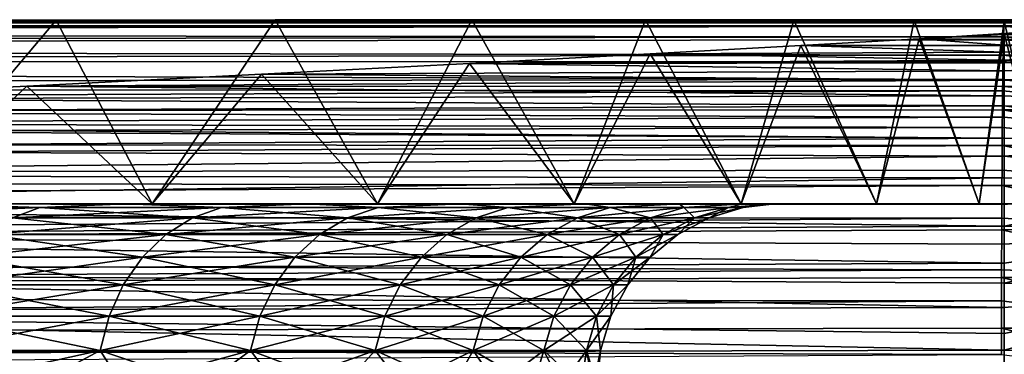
# Model space of a CAD drawing. Header units: metres. Extents: x -105 to 105, y -68 to 103.
# Tile 369 of 416: x 82.608 to 85.322, y 67.172 to 68.093. Entities that reach past the tile are written whole.
import ezdxf

# ---------------------------------------------------------------- set-up
doc = ezdxf.new("R2010")
doc.units = ezdxf.units.M
doc.layers.add('solid_FIT-BATH-150_SW0001_01', color=7, linetype='CONTINUOUS')

msp = doc.modelspace()

# ---------------------------------------------------------------- linework, layer by layer
at = {"layer": 'solid_FIT-BATH-150_SW0001_01'}
for points in [[(70.675117, 68.079781, 15.406105), (85.321663, 68.087395, 15.357442), (80.211182, 68.087791, 15.315731)], [(70.675117, 68.079781, 15.406105), (85.321175, 68.084572, 15.428606), (85.321663, 68.087395, 15.357442)], [(70.675117, 68.079781, 15.406105), (85.320686, 68.07682, 15.498596), (85.321175, 68.084572, 15.428606)], [(80.064636, 68.090332, 9.822761), (85.321815, 68.090538, 9.636642), (80.071358, 68.090897, 8.547654)], [(80.064636, 68.090332, 9.822761), (85.321815, 68.089668, 10.782561), (85.321815, 68.090538, 9.636642)], [(80.064636, 68.089691, 11.141002), (85.321815, 68.089668, 10.782561), (80.064636, 68.090332, 9.822761)], [(80.064636, 68.089691, 11.141002), (85.321815, 68.08886, 11.970907), (85.321815, 68.089668, 10.782561)], [(80.064636, 68.08902, 12.492951), (85.321815, 68.08886, 11.970907), (80.064636, 68.089691, 11.141002)], [(80.064636, 68.08902, 12.492951), (85.321808, 68.088188, 13.199864), (85.321815, 68.08886, 11.970907)], [(80.064636, 68.088371, 13.878633), (85.321808, 68.088188, 13.199864), (80.064636, 68.08902, 12.492951)], [(80.064636, 68.088371, 13.878633), (85.321808, 68.087769, 14.264396), (85.321808, 68.088188, 13.199864)], [(80.211182, 68.087791, 15.315731), (85.321808, 68.087769, 14.264396), (80.064636, 68.088371, 13.878633)], [(80.071358, 68.090897, 8.547654), (85.321815, 68.090538, 9.636642), (85.321815, 68.091415, 8.522099)], [(80.546883, 68.091095, 8.270608), (80.071358, 68.090897, 8.547654), (85.321815, 68.091415, 8.522099)], [(80.211182, 68.087791, 15.315731), (85.321663, 68.087395, 15.357442), (85.321808, 68.087769, 14.264396)], [(80.546883, 68.091095, 8.270608), (85.321815, 68.091415, 8.522099), (85.321815, 68.091888, 7.911182)], [(81.324852, 68.091454, 7.740359), (80.546883, 68.091095, 8.270608), (85.321815, 68.091888, 7.911182)], [(82.045364, 68.091835, 7.149233), (81.324852, 68.091454, 7.740359), (85.321815, 68.091888, 7.911182)], [(82.045364, 68.091835, 7.149233), (85.321815, 68.091888, 7.911182), (85.321815, 68.092453, 7.133713)], [(82.708336, 68.092224, 6.499559), (82.045364, 68.091835, 7.149233), (85.321815, 68.092453, 7.133713)], [(82.280495, 67.585892, 6.931628), (82.045364, 68.091835, 7.149233), (82.708336, 68.092224, 6.499559)], [(82.972939, 67.585892, 6.205457), (82.280495, 67.585892, 6.931628), (82.708336, 68.092224, 6.499559)], [(82.708336, 68.092224, 6.499559), (85.321815, 68.092453, 7.133713), (85.321815, 68.092918, 6.371468)], [(83.312126, 68.09259, 5.793504), (82.708336, 68.092224, 6.499559), (85.321815, 68.092918, 6.371468)], [(82.972939, 67.585892, 6.205457), (82.708336, 68.092224, 6.499559), (83.312126, 68.09259, 5.793504)], [(83.59391, 67.585892, 5.415907), (82.972939, 67.585892, 6.205457), (83.312126, 68.09259, 5.793504)], [(83.312126, 68.09259, 5.793504), (85.321815, 68.092918, 6.371468), (85.321815, 68.093292, 5.331972)], [(83.854439, 68.092857, 5.032478), (83.312126, 68.09259, 5.793504), (85.321815, 68.093292, 5.331972)], [(83.59391, 67.585892, 5.415907), (83.312126, 68.09259, 5.793504), (83.854439, 68.092857, 5.032478)], [(84.136726, 67.585892, 4.571093), (83.59391, 67.585892, 5.415907), (83.854439, 68.092857, 5.032478)], [(83.854439, 68.092857, 5.032478), (85.321815, 68.093292, 5.331972), (85.321815, 68.093208, 4.302324)], [(84.33268, 68.092911, 4.216216), (83.854439, 68.092857, 5.032478), (85.321815, 68.093208, 4.302324)], [(84.136726, 67.585892, 4.571093), (83.854439, 68.092857, 5.032478), (84.33268, 68.092911, 4.216216)], [(84.596466, 67.585892, 3.67928), (84.136726, 67.585892, 4.571093), (84.33268, 68.092911, 4.216216)], [(84.742241, 68.092506, 3.345119), (84.33268, 68.092911, 4.216216), (85.321815, 68.093208, 4.302324)], [(84.596466, 67.585892, 3.67928), (84.33268, 68.092911, 4.216216), (84.742241, 68.092506, 3.345119)], [(84.969704, 67.585892, 2.747215), (84.596466, 67.585892, 3.67928), (84.742241, 68.092506, 3.345119)], [(84.742241, 68.092506, 3.345119), (85.321815, 68.093208, 4.302324), (85.321815, 68.092476, 3.284935)], [(85.074226, 68.091286, 2.42899), (84.742241, 68.092506, 3.345119), (85.321815, 68.092476, 3.284935)], [(84.969704, 67.585892, 2.747215), (84.742241, 68.092506, 3.345119), (85.074226, 68.091286, 2.42899)], [(85.252678, 67.585892, 1.783286), (84.969704, 67.585892, 2.747215), (85.074226, 68.091286, 2.42899)], [(85.074226, 68.091286, 2.42899), (85.321815, 68.092476, 3.284935), (85.321815, 68.090904, 2.282993)], [(85.074226, 68.091286, 2.42899), (85.321815, 68.090904, 2.282993), (85.321899, 68.088989, 1.478451)], [(85.252678, 67.585892, 1.783286), (85.074226, 68.091286, 2.42899), (85.321899, 68.088989, 1.478451)], [(85.44252, 67.585892, 0.79798), (85.252678, 67.585892, 1.783286), (85.321899, 68.088989, 1.478451)], [(85.321175, 68.084572, 15.428606), (85.320686, 68.07682, 15.498596), (85.902016, 68.076622, 15.502294)], [(85.321175, 68.084572, 15.428606), (85.902016, 68.076622, 15.502294), (85.321663, 68.087395, 15.357442)], [(85.321808, 68.087769, 14.264396), (85.321663, 68.087395, 15.357442), (85.763618, 68.087471, 15.359434)], [(85.902016, 68.076622, 15.502294), (85.763618, 68.087471, 15.359434), (85.321663, 68.087395, 15.357442)], [(85.321815, 68.08886, 11.970907), (85.321808, 68.088188, 13.199864), (86.002594, 68.088089, 13.251403)], [(85.321808, 68.088188, 13.199864), (85.321808, 68.087769, 14.264396), (85.763618, 68.087471, 15.359434)], [(86.002594, 68.088089, 13.251403), (85.321808, 68.088188, 13.199864), (85.763618, 68.087471, 15.359434)], [(85.321815, 68.093292, 5.331972), (85.321815, 68.092918, 6.371468), (85.997948, 68.092979, 6.342038)], [(85.321815, 68.093208, 4.302324), (85.321815, 68.093292, 5.331972), (85.997948, 68.092979, 6.342038)], [(85.996033, 68.093185, 4.250547), (85.321815, 68.093208, 4.302324), (85.997948, 68.092979, 6.342038)], [(85.321815, 68.092476, 3.284935), (85.321815, 68.093208, 4.302324), (85.996033, 68.093185, 4.250547)], [(85.321815, 68.090904, 2.282993), (85.321815, 68.092476, 3.284935), (85.996033, 68.093185, 4.250547)], [(85.993958, 68.090775, 2.264626), (85.321815, 68.090904, 2.282993), (85.996033, 68.093185, 4.250547)], [(85.997948, 68.092979, 6.342038), (85.321815, 68.092918, 6.371468), (85.99971, 68.091438, 8.539405)], [(85.321815, 68.092918, 6.371468), (85.321815, 68.092453, 7.133713), (85.99971, 68.091438, 8.539405)], [(85.321815, 68.092453, 7.133713), (85.321815, 68.091888, 7.911182), (85.99971, 68.091438, 8.539405)], [(85.321815, 68.091888, 7.911182), (85.321815, 68.091415, 8.522099), (85.99971, 68.091438, 8.539405)], [(85.99971, 68.091438, 8.539405), (85.321815, 68.091415, 8.522099), (86.001282, 68.089622, 10.842677)], [(85.321815, 68.091415, 8.522099), (85.321815, 68.090538, 9.636642), (86.001282, 68.089622, 10.842677)], [(85.321899, 68.088989, 1.478451), (85.321815, 68.090904, 2.282993), (85.993958, 68.090775, 2.264626)], [(85.321815, 68.090538, 9.636642), (85.321815, 68.089668, 10.782561), (86.001282, 68.089622, 10.842677)], [(85.321815, 68.089668, 10.782561), (85.321815, 68.08886, 11.970907), (86.002594, 68.088089, 13.251403)], [(86.001282, 68.089622, 10.842677), (85.321815, 68.089668, 10.782561), (86.002594, 68.088089, 13.251403)], [(85.458015, 68.085991, 0.686612), (85.321899, 68.088989, 1.478451), (85.993958, 68.090775, 2.264626)], [(85.44252, 67.585892, 0.79798), (85.321899, 68.088989, 1.478451), (85.458015, 68.085991, 0.686612)], [(70.671501, 68.057892, 15.528041), (70.666397, 68.022217, 15.645208), (85.319717, 68.045807, 15.638653)], [(70.675117, 68.079781, 15.406105), (70.671501, 68.057892, 15.528041), (85.320686, 68.07682, 15.498596)], [(70.671501, 68.057892, 15.528041), (85.320587, 68.074562, 15.51323), (85.320686, 68.07682, 15.498596)], [(70.671501, 68.057892, 15.528041), (85.319717, 68.045807, 15.638653), (85.320587, 68.074562, 15.51323)], [(85.087227, 68.040649, -3.793874), (85.322021, 68.055298, -2.884881), (85.322044, 68.052597, -3.072417)], [(85.252678, 67.585892, -3.190292), (85.322021, 68.055298, -2.884881), (85.087227, 68.040649, -3.793874)], [(85.252678, 67.585892, -3.190292), (85.44252, 67.585892, -2.204985), (85.322021, 68.055298, -2.884881)], [(85.319717, 68.045807, 15.638653), (85.901009, 68.045532, 15.642491), (85.320587, 68.074562, 15.51323)], [(85.901009, 68.045532, 15.642491), (85.320686, 68.07682, 15.498596), (85.320587, 68.074562, 15.51323)], [(85.901009, 68.045532, 15.642491), (85.902016, 68.076622, 15.502294), (85.320686, 68.07682, 15.498596)], [(85.322044, 68.052597, -3.072417), (85.322021, 68.055298, -2.884881), (85.471359, 68.066429, -1.989228)], [(85.44252, 67.585892, -2.204985), (85.471359, 68.066429, -1.989228), (85.322021, 68.055298, -2.884881)], [(85.98687, 68.052078, -3.066962), (85.322044, 68.052597, -3.072417), (85.471359, 68.066429, -1.989228)], [(70.666397, 68.022217, 15.645208), (85.31955, 68.038025, 15.663496), (85.319717, 68.045807, 15.638653)], [(70.666397, 68.022217, 15.645208), (85.318802, 67.995827, 15.770751), (85.31955, 68.038025, 15.663496)], [(84.761497, 68.022011, -4.705461), (85.087227, 68.040649, -3.793874), (85.322227, 68.023277, -4.643164)], [(84.969704, 67.585892, -4.154221), (85.087227, 68.040649, -3.793874), (84.761497, 68.022011, -4.705461)], [(84.969704, 67.585892, -4.154221), (85.252678, 67.585892, -3.190292), (85.087227, 68.040649, -3.793874)], [(85.087227, 68.040649, -3.793874), (85.322044, 68.052597, -3.072417), (85.322144, 68.039238, -3.872176)], [(85.087227, 68.040649, -3.793874), (85.322144, 68.039238, -3.872176), (85.322227, 68.023277, -4.643164)], [(85.318802, 67.995827, 15.770751), (85.90004, 67.99556, 15.774568), (85.31955, 68.038025, 15.663496)], [(85.90004, 67.99556, 15.774568), (85.319717, 68.045807, 15.638653), (85.31955, 68.038025, 15.663496)], [(85.90004, 67.99556, 15.774568), (85.901009, 68.045532, 15.642491), (85.319717, 68.045807, 15.638653)], [(85.322144, 68.039238, -3.872176), (85.322044, 68.052597, -3.072417), (85.98687, 68.052078, -3.066962)], [(85.322227, 68.023277, -4.643164), (85.322144, 68.039238, -3.872176), (85.98687, 68.052078, -3.066962)], [(85.984108, 68.022453, -4.640076), (85.322227, 68.023277, -4.643164), (85.98687, 68.052078, -3.066962)], [(70.666397, 68.022217, 15.645208), (70.659782, 67.973373, 15.756063), (85.318802, 67.995827, 15.770751)], [(84.345833, 67.999413, -5.59818), (84.761497, 68.022011, -4.705461), (85.322281, 68.003754, -5.41308)], [(84.596466, 67.585892, -5.086286), (84.761497, 68.022011, -4.705461), (84.345833, 67.999413, -5.59818)], [(84.345833, 67.999413, -5.59818), (85.322281, 68.003754, -5.41308), (85.322311, 67.982178, -6.116972)], [(84.596466, 67.585892, -5.086286), (84.969704, 67.585892, -4.154221), (84.761497, 68.022011, -4.705461)], [(84.761497, 68.022011, -4.705461), (85.322227, 68.023277, -4.643164), (85.322227, 68.022385, -4.682267)], [(84.761497, 68.022011, -4.705461), (85.322227, 68.022385, -4.682267), (85.322281, 68.003754, -5.41308)], [(85.322227, 68.022385, -4.682267), (85.322227, 68.023277, -4.643164), (85.984108, 68.022453, -4.640076)], [(85.322281, 68.003754, -5.41308), (85.322227, 68.022385, -4.682267), (85.984108, 68.022453, -4.640076)], [(85.322311, 67.982178, -6.116972), (85.322281, 68.003754, -5.41308), (85.984108, 68.022453, -4.640076)], [(85.980865, 67.980881, -6.11503), (85.322311, 67.982178, -6.116972), (85.984108, 68.022453, -4.640076)], [(70.659782, 67.973373, 15.756063), (70.651619, 67.912003, 15.859058), (85.317947, 67.928429, 15.893207)], [(70.659782, 67.973373, 15.756063), (85.318558, 67.978638, 15.806093), (85.318802, 67.995827, 15.770751)], [(70.659782, 67.973373, 15.756063), (85.317947, 67.928429, 15.893207), (85.318558, 67.978638, 15.806093)], [(83.848305, 67.972954, -6.44893), (84.345833, 67.999413, -5.59818), (85.322311, 67.982178, -6.116972)], [(84.136719, 67.585892, -5.978098), (84.345833, 67.999413, -5.59818), (83.848305, 67.972954, -6.44893)], [(83.848305, 67.972954, -6.44893), (85.322311, 67.982178, -6.116972), (85.322311, 67.974747, -6.333141)], [(83.848305, 67.972954, -6.44893), (85.322311, 67.974747, -6.333141), (85.322311, 67.952301, -6.922756)], [(84.136719, 67.585892, -5.978098), (84.596466, 67.585892, -5.086286), (84.345833, 67.999413, -5.59818)], [(85.317947, 67.928429, 15.893207), (85.899132, 67.928207, 15.896995), (85.318558, 67.978638, 15.806093)], [(85.899132, 67.928207, 15.896995), (85.318802, 67.995827, 15.770751), (85.318558, 67.978638, 15.806093)], [(85.899132, 67.928207, 15.896995), (85.90004, 67.99556, 15.774568), (85.318802, 67.995827, 15.770751)], [(85.322296, 67.927223, -7.493546), (85.322311, 67.952301, -6.922756), (85.980865, 67.980881, -6.11503)], [(85.977089, 67.925125, -7.494441), (85.322296, 67.927223, -7.493546), (85.980865, 67.980881, -6.11503)], [(85.322311, 67.974747, -6.333141), (85.322311, 67.982178, -6.116972), (85.980865, 67.980881, -6.11503)], [(85.322311, 67.952301, -6.922756), (85.322311, 67.974747, -6.333141), (85.980865, 67.980881, -6.11503)], [(83.274002, 67.942978, -7.248987), (83.848305, 67.972954, -6.44893), (85.322311, 67.952301, -6.922756)], [(83.59391, 67.585892, -6.822913), (83.848305, 67.972954, -6.44893), (83.274002, 67.942978, -7.248987)], [(83.274002, 67.942978, -7.248987), (85.322311, 67.952301, -6.922756), (85.322296, 67.927223, -7.493546)], [(83.59391, 67.585892, -6.822913), (84.136719, 67.585892, -5.978098), (83.848305, 67.972954, -6.44893)], [(70.651619, 67.912003, 15.859058), (85.317627, 67.897537, 15.938315), (85.317947, 67.928429, 15.893207)], [(82.627541, 67.910187, -7.992058), (83.274002, 67.942978, -7.248987), (85.322296, 67.927223, -7.493546)], [(82.972923, 67.585892, -7.612463), (83.274002, 67.942978, -7.248987), (82.627541, 67.910187, -7.992058)], [(82.627541, 67.910187, -7.992058), (85.322296, 67.927223, -7.493546), (85.322289, 67.909828, -7.847017)], [(82.972923, 67.585892, -7.612463), (83.59391, 67.585892, -6.822913), (83.274002, 67.942978, -7.248987)], [(85.898285, 67.844994, 16.008245), (85.317947, 67.928429, 15.893207), (85.317627, 67.897537, 15.938315)], [(85.898285, 67.844994, 16.008245), (85.899132, 67.928207, 15.896995), (85.317947, 67.928429, 15.893207)], [(85.322289, 67.909828, -7.847017), (85.322296, 67.927223, -7.493546), (85.977089, 67.925125, -7.494441)], [(85.972748, 67.852959, -8.780927), (85.322289, 67.909828, -7.847017), (85.977089, 67.925125, -7.494441)], [(70.651619, 67.912003, 15.859058), (70.641884, 67.83873, 15.952656), (85.317627, 67.897537, 15.938315)], [(70.641884, 67.83873, 15.952656), (85.317169, 67.845161, 16.004456), (85.317627, 67.897537, 15.938315)], [(81.914276, 67.875473, -8.671892), (82.627541, 67.910187, -7.992058), (85.322266, 67.884155, -8.318797)], [(82.280487, 67.585892, -8.338636), (82.627541, 67.910187, -7.992058), (81.914276, 67.875473, -8.671892)], [(82.280487, 67.585892, -8.338636), (82.972923, 67.585892, -7.612463), (82.627541, 67.910187, -7.992058)], [(82.627541, 67.910187, -7.992058), (85.322289, 67.909828, -7.847017), (85.322266, 67.884155, -8.318797)], [(85.317169, 67.845161, 16.004456), (85.898285, 67.844994, 16.008245), (85.317627, 67.897537, 15.938315)], [(85.972748, 67.852959, -8.780927), (85.322266, 67.884155, -8.318797), (85.322289, 67.909828, -7.847017)], [(81.139908, 67.839973, -9.282778), (81.914276, 67.875473, -8.671892), (85.322235, 67.856224, -8.776956)], [(81.914276, 67.875473, -8.671892), (85.322266, 67.884155, -8.318797), (85.322235, 67.856224, -8.776956)], [(85.972748, 67.852959, -8.780927), (85.322235, 67.856224, -8.776956), (85.322266, 67.884155, -8.318797)], [(70.641884, 67.83873, 15.952656), (70.630684, 67.754456, 16.035627), (85.316795, 67.796745, 16.056736)], [(70.641884, 67.83873, 15.952656), (85.316795, 67.796745, 16.056736), (85.317169, 67.845161, 16.004456)], [(80.313736, 67.805748, -9.817593), (81.139908, 67.839973, -9.282778), (85.322212, 67.82502, -9.234776)], [(81.139908, 67.839973, -9.282778), (85.322235, 67.856224, -8.776956), (85.322212, 67.82502, -9.234776)], [(85.897514, 67.747414, 16.106796), (85.317169, 67.845161, 16.004456), (85.316795, 67.796745, 16.056736)], [(85.897514, 67.747414, 16.106796), (85.898285, 67.844994, 16.008245), (85.317169, 67.845161, 16.004456)], [(85.967812, 67.762115, -9.977236), (85.322212, 67.82502, -9.234776), (85.322235, 67.856224, -8.776956)], [(85.967812, 67.762115, -9.977236), (85.322235, 67.856224, -8.776956), (85.972748, 67.852959, -8.780927)], [(80.313736, 67.805748, -9.817593), (85.322212, 67.82502, -9.234776), (85.322166, 67.767067, -9.969207)], [(85.967812, 67.762115, -9.977236), (85.322166, 67.767067, -9.969207), (85.322212, 67.82502, -9.234776)], [(70.630684, 67.754456, 16.035627), (85.316467, 67.747307, 16.10321), (85.316795, 67.796745, 16.056736)], [(80.067276, 67.796303, -9.956887), (85.322166, 67.767067, -9.969207), (80.064636, 67.735489, -10.678687)], [(80.313736, 67.805748, -9.817593), (85.322166, 67.767067, -9.969207), (80.067276, 67.796303, -9.956887)], [(85.316467, 67.747307, 16.10321), (85.897514, 67.747414, 16.106796), (85.316795, 67.796745, 16.056736)], [(80.064636, 67.735489, -10.678687), (85.322166, 67.767067, -9.969207), (85.322144, 67.717567, -10.506098)], [(85.322144, 67.717567, -10.506098), (85.322166, 67.767067, -9.969207), (85.967812, 67.762115, -9.977236)], [(85.962204, 67.650223, -11.086624), (85.322144, 67.717567, -10.506098), (85.967812, 67.762115, -9.977236)], [(70.630684, 67.754456, 16.035627), (70.618355, 67.660538, 16.107283), (85.316467, 67.747307, 16.10321)], [(70.618355, 67.660538, 16.107283), (85.316078, 67.678894, 16.158224), (85.316467, 67.747307, 16.10321)], [(80.064636, 67.735489, -10.678687), (85.322144, 67.717567, -10.506098), (80.064636, 67.665581, -11.374228)], [(85.896835, 67.636993, 16.191116), (85.316467, 67.747307, 16.10321), (85.316078, 67.678894, 16.158224)], [(85.896835, 67.636993, 16.191116), (85.897514, 67.747414, 16.106796), (85.316467, 67.747307, 16.10321)], [(80.064636, 67.665581, -11.374228), (85.322144, 67.717567, -10.506098), (85.322121, 67.657555, -11.073495)], [(85.962204, 67.650223, -11.086624), (85.322121, 67.657555, -11.073495), (85.322144, 67.717567, -10.506098)], [(70.618355, 67.660538, 16.107283), (85.315872, 67.636848, 16.187489), (85.316078, 67.678894, 16.158224)], [(85.315872, 67.636848, 16.187489), (85.896835, 67.636993, 16.191116), (85.316078, 67.678894, 16.158224)], [(70.618355, 67.660538, 16.107283), (70.60527, 67.558357, 16.166985), (85.315872, 67.636848, 16.187489)], [(80.064636, 67.665581, -11.374228), (85.322121, 67.657555, -11.073495), (80.064636, 67.586723, -12.035882)], [(80.064636, 67.586723, -12.035882), (85.322121, 67.657555, -11.073495), (85.322098, 67.584572, -11.669545)], [(85.32209, 67.525291, -12.094662), (85.322098, 67.584572, -11.669545), (85.962204, 67.650223, -11.086624)], [(85.955833, 67.5149, -12.112464), (85.32209, 67.525291, -12.094662), (85.962204, 67.650223, -11.086624)], [(85.322098, 67.584572, -11.669545), (85.322121, 67.657555, -11.073495), (85.962204, 67.650223, -11.086624)], [(70.60527, 67.558357, 16.166985), (85.315498, 67.547104, 16.240128), (85.315872, 67.636848, 16.187489)], [(85.896255, 67.515228, 16.259682), (85.315872, 67.636848, 16.187489), (85.315498, 67.547104, 16.240128)], [(85.896255, 67.515228, 16.259682), (85.896835, 67.636993, 16.191116), (85.315872, 67.636848, 16.187489)], [(80.064636, 67.586723, -12.035882), (85.322098, 67.584572, -11.669545), (85.32209, 67.525291, -12.094662)], [(80.064636, 67.586723, -12.035882), (85.32209, 67.525291, -12.094662), (80.064636, 67.49836, -12.664451)], [(82.026917, 67.547791, 5.702382), (82.096298, 67.576279, 5.765634), (82.662926, 67.576279, 5.083273)], [(82.587997, 67.547791, 5.026694), (82.026917, 67.547791, 5.702382), (82.662926, 67.576279, 5.083273)], [(82.662926, 67.576279, 5.083273), (82.096298, 67.576279, 5.765634), (82.328613, 67.585892, 5.651061)], [(82.096298, 67.576279, -7.17263), (82.662926, 67.576279, -6.49027), (82.328568, 67.585892, -7.058112)], [(82.587997, 67.547791, -6.433691), (82.662926, 67.576279, -6.49027), (82.096298, 67.576279, -7.17263)], [(82.899979, 67.585892, -6.33202), (82.972923, 67.585892, -7.612463), (82.280487, 67.585892, -8.338636)], [(82.328568, 67.585892, -7.058112), (82.899979, 67.585892, -6.33202), (82.280487, 67.585892, -8.338636)], [(82.328613, 67.585892, 5.651061), (82.280495, 67.585892, 6.931628), (82.972939, 67.585892, 6.205457)], [(82.662926, 67.576279, -6.49027), (82.899979, 67.585892, -6.33202), (82.328568, 67.585892, -7.058112)], [(82.900024, 67.585892, 4.924967), (82.328613, 67.585892, 5.651061), (82.972939, 67.585892, 6.205457)], [(82.662926, 67.576279, 5.083273), (82.328613, 67.585892, 5.651061), (82.900024, 67.585892, 4.924967)], [(82.587997, 67.547791, 5.026694), (82.662926, 67.576279, 5.083273), (83.164169, 67.576279, 4.351542)], [(83.084351, 67.547791, 4.302117), (82.587997, 67.547791, 5.026694), (83.164169, 67.576279, 4.351542)], [(82.587997, 67.547791, -6.433691), (83.084351, 67.547791, -5.709114), (82.662926, 67.576279, -6.49027)], [(83.164169, 67.576279, 4.351542), (82.662926, 67.576279, 5.083273), (82.900024, 67.585892, 4.924967)], [(82.662926, 67.576279, -6.49027), (83.164169, 67.576279, -5.758539), (82.899979, 67.585892, -6.33202)], [(83.084351, 67.547791, -5.709114), (83.164169, 67.576279, -5.758539), (82.662926, 67.576279, -6.49027)], [(82.899979, 67.585892, -6.33202), (83.399467, 67.585892, -5.555065), (82.972923, 67.585892, -7.612463)], [(83.164169, 67.576279, -5.758539), (83.399467, 67.585892, -5.555065), (82.899979, 67.585892, -6.33202)], [(83.399506, 67.585892, 4.148009), (82.900024, 67.585892, 4.924967), (82.972939, 67.585892, 6.205457)], [(83.164169, 67.576279, 4.351542), (82.900024, 67.585892, 4.924967), (83.399506, 67.585892, 4.148009)], [(83.399467, 67.585892, -5.555065), (83.59391, 67.585892, -6.822913), (82.972923, 67.585892, -7.612463)], [(83.399506, 67.585892, 4.148009), (82.972939, 67.585892, 6.205457), (83.59391, 67.585892, 5.415907)], [(83.084351, 67.547791, 4.302117), (83.164169, 67.576279, 4.351542), (83.595764, 67.576279, 3.576684)], [(83.511719, 67.547791, 3.534835), (83.084351, 67.547791, 4.302117), (83.595764, 67.576279, 3.576684)], [(83.084351, 67.547791, -5.709114), (83.511719, 67.547791, -4.941832), (83.164169, 67.576279, -5.758539)], [(83.595764, 67.576279, 3.576684), (83.164169, 67.576279, 4.351542), (83.399506, 67.585892, 4.148009)], [(83.164169, 67.576279, -5.758539), (83.595764, 67.576279, -4.983681), (83.399467, 67.585892, -5.555065)], [(83.511719, 67.547791, -4.941832), (83.595764, 67.576279, -4.983681), (83.164169, 67.576279, -5.758539)], [(83.399467, 67.585892, -5.555065), (83.822525, 67.585892, -4.734841), (83.59391, 67.585892, -6.822913)], [(83.595764, 67.576279, -4.983681), (83.822525, 67.585892, -4.734841), (83.399467, 67.585892, -5.555065)], [(83.822556, 67.585892, 3.327782), (83.399506, 67.585892, 4.148009), (83.59391, 67.585892, 5.415907)], [(83.595764, 67.576279, 3.576684), (83.399506, 67.585892, 4.148009), (83.822556, 67.585892, 3.327782)], [(83.511719, 67.547791, 3.534835), (83.595764, 67.576279, 3.576684), (83.954025, 67.576279, 2.765308)], [(83.866478, 67.547791, 2.731392), (83.511719, 67.547791, 3.534835), (83.954025, 67.576279, 2.765308)], [(83.511719, 67.547791, -4.941832), (83.866478, 67.547791, -4.138389), (83.595764, 67.576279, -4.983681)], [(83.822556, 67.585892, 3.327782), (83.59391, 67.585892, 5.415907), (84.136726, 67.585892, 4.571093)], [(83.822525, 67.585892, -4.734841), (84.136719, 67.585892, -5.978098), (83.59391, 67.585892, -6.822913)], [(83.954025, 67.576279, 2.765308), (83.595764, 67.576279, 3.576684), (83.822556, 67.585892, 3.327782)], [(83.595764, 67.576279, -4.983681), (83.954025, 67.576279, -4.172305), (83.822525, 67.585892, -4.734841)], [(83.866478, 67.547791, -4.138389), (83.954025, 67.576279, -4.172305), (83.595764, 67.576279, -4.983681)], [(83.822525, 67.585892, -4.734841), (84.165985, 67.585892, -3.877557), (84.136719, 67.585892, -5.978098)], [(83.954025, 67.576279, -4.172305), (84.165985, 67.585892, -3.877557), (83.822525, 67.585892, -4.734841)], [(84.166008, 67.585892, 2.470495), (83.822556, 67.585892, 3.327782), (84.136726, 67.585892, 4.571093)], [(83.954025, 67.576279, 2.765308), (83.822556, 67.585892, 3.327782), (84.166008, 67.585892, 2.470495)], [(83.866478, 67.547791, 2.731392), (83.954025, 67.576279, 2.765308), (84.235886, 67.576279, 1.924338)], [(84.145584, 67.547791, 1.898645), (83.866478, 67.547791, 2.731392), (84.235886, 67.576279, 1.924338)], [(83.866478, 67.547791, -4.138389), (84.145584, 67.547791, -3.305641), (83.954025, 67.576279, -4.172305)], [(84.235886, 67.576279, 1.924338), (83.954025, 67.576279, 2.765308), (84.166008, 67.585892, 2.470495)], [(83.954025, 67.576279, -4.172305), (84.235886, 67.576279, -3.331335), (84.165985, 67.585892, -3.877557)], [(84.145584, 67.547791, -3.305641), (84.235886, 67.576279, -3.331335), (83.954025, 67.576279, -4.172305)], [(84.426392, 67.585892, -2.990939), (84.596466, 67.585892, -5.086286), (84.136719, 67.585892, -5.978098)], [(84.165985, 67.585892, -3.877557), (84.426392, 67.585892, -2.990939), (84.136719, 67.585892, -5.978098)], [(84.166008, 67.585892, 2.470495), (84.136726, 67.585892, 4.571093), (84.596466, 67.585892, 3.67928)], [(84.145584, 67.547791, 1.898645), (84.235886, 67.576279, 1.924338), (84.438957, 67.576279, 1.060948)], [(84.346664, 67.547791, 1.043696), (84.145584, 67.547791, 1.898645), (84.438957, 67.576279, 1.060948)], [(84.145584, 67.547791, -3.305641), (84.346664, 67.547791, -2.450693), (84.235886, 67.576279, -3.331335)], [(84.235886, 67.576279, -3.331335), (84.426392, 67.585892, -2.990939), (84.165985, 67.585892, -3.877557)], [(84.426407, 67.585892, 1.583874), (84.166008, 67.585892, 2.470495), (84.596466, 67.585892, 3.67928)], [(84.235886, 67.576279, 1.924338), (84.166008, 67.585892, 2.470495), (84.426407, 67.585892, 1.583874)], [(84.438957, 67.576279, 1.060948), (84.235886, 67.576279, 1.924338), (84.426407, 67.585892, 1.583874)], [(84.235886, 67.576279, -3.331335), (84.438957, 67.576279, -2.467945), (84.426392, 67.585892, -2.990939)], [(84.346664, 67.547791, -2.450693), (84.438957, 67.576279, -2.467945), (84.235886, 67.576279, -3.331335)], [(84.346664, 67.547791, 1.043696), (84.438957, 67.576279, 1.060948), (84.561493, 67.576279, 0.182504)], [(84.468002, 67.547791, 0.173842), (84.346664, 67.547791, 1.043696), (84.561493, 67.576279, 0.182504)], [(84.346664, 67.547791, -2.450693), (84.468002, 67.547791, -1.580838), (84.438957, 67.576279, -2.467945)], [(84.426392, 67.585892, -2.990939), (84.601089, 67.585892, -2.084639), (84.596466, 67.585892, -5.086286)], [(84.438957, 67.576279, -2.467945), (84.601089, 67.585892, -2.084639), (84.426392, 67.585892, -2.990939)], [(84.601097, 67.585892, 0.677573), (84.426407, 67.585892, 1.583874), (84.596466, 67.585892, 3.67928)], [(84.438957, 67.576279, 1.060948), (84.426407, 67.585892, 1.583874), (84.601097, 67.585892, 0.677573)], [(84.561493, 67.576279, 0.182504), (84.438957, 67.576279, 1.060948), (84.601097, 67.585892, 0.677573)], [(84.438957, 67.576279, -2.467945), (84.561493, 67.576279, -1.589501), (84.601089, 67.585892, -2.084639)], [(84.468002, 67.547791, -1.580838), (84.561493, 67.576279, -1.589501), (84.438957, 67.576279, -2.467945)], [(84.468002, 67.547791, 0.173842), (84.561493, 67.576279, 0.182504), (84.602455, 67.576279, -0.703498)], [(84.508568, 67.547791, -0.703498), (84.468002, 67.547791, 0.173842), (84.602455, 67.576279, -0.703498)], [(84.468002, 67.547791, -1.580838), (84.508568, 67.547791, -0.703498), (84.561493, 67.576279, -1.589501)], [(84.508568, 67.547791, -0.703498), (84.602455, 67.576279, -0.703498), (84.561493, 67.576279, -1.589501)], [(84.561493, 67.576279, 0.182504), (84.601097, 67.585892, 0.677573), (84.688965, 67.585892, -0.241428)], [(84.602455, 67.576279, -0.703498), (84.561493, 67.576279, 0.182504), (84.688965, 67.585892, -0.241428)], [(84.561493, 67.576279, -1.589501), (84.688965, 67.585892, -1.165638), (84.601089, 67.585892, -2.084639)], [(84.561493, 67.576279, -1.589501), (84.602455, 67.576279, -0.703498), (84.688965, 67.585892, -1.165638)], [(84.601097, 67.585892, 0.677573), (84.596466, 67.585892, 3.67928), (84.969704, 67.585892, 2.747215)], [(84.596466, 67.585892, -5.086286), (84.969704, 67.585892, 2.747215), (84.969704, 67.585892, -4.154221)], [(84.688965, 67.585892, -1.165638), (84.969704, 67.585892, 2.747215), (84.596466, 67.585892, -5.086286)], [(84.601089, 67.585892, -2.084639), (84.688965, 67.585892, -1.165638), (84.596466, 67.585892, -5.086286)], [(84.688965, 67.585892, -0.241428), (84.601097, 67.585892, 0.677573), (84.969704, 67.585892, 2.747215)], [(84.602455, 67.576279, -0.703498), (84.688965, 67.585892, -0.241428), (84.688965, 67.585892, -1.165638)], [(84.688965, 67.585892, -1.165638), (84.688965, 67.585892, -0.241428), (84.969704, 67.585892, 2.747215)], [(84.969704, 67.585892, -4.154221), (84.969704, 67.585892, 2.747215), (85.252678, 67.585892, 1.783286)], [(84.969704, 67.585892, -4.154221), (85.252678, 67.585892, 1.783286), (85.252678, 67.585892, -3.190292)], [(85.252678, 67.585892, -3.190292), (85.252678, 67.585892, 1.783286), (85.44252, 67.585892, 0.79798)], [(85.252678, 67.585892, -3.190292), (85.44252, 67.585892, 0.79798), (85.44252, 67.585892, -2.204985)], [(70.60527, 67.558357, 16.166985), (70.591782, 67.44931, 16.214102), (85.315498, 67.547104, 16.240128)], [(70.591782, 67.44931, 16.214102), (85.315384, 67.515045, 16.256031), (85.315498, 67.547104, 16.240128)], [(82.518959, 67.501511, 4.974556), (82.587997, 67.547791, 5.026694), (83.084351, 67.547791, 4.302117)], [(83.010788, 67.501511, 4.256573), (82.518959, 67.501511, 4.974556), (83.084351, 67.547791, 4.302117)], [(82.518959, 67.501511, -6.381553), (83.010788, 67.501511, -5.663569), (82.587997, 67.547791, -6.433691)], [(83.010788, 67.501511, -5.663569), (83.084351, 67.547791, -5.709114), (82.587997, 67.547791, -6.433691)], [(83.010788, 67.501511, 4.256573), (83.084351, 67.547791, 4.302117), (83.511719, 67.547791, 3.534835)], [(83.434273, 67.501511, 3.496271), (83.010788, 67.501511, 4.256573), (83.511719, 67.547791, 3.534835)], [(83.010788, 67.501511, -5.663569), (83.434273, 67.501511, -4.903268), (83.084351, 67.547791, -5.709114)], [(83.434273, 67.501511, -4.903268), (83.511719, 67.547791, -4.941832), (83.084351, 67.547791, -5.709114)], [(83.434273, 67.501511, 3.496271), (83.511719, 67.547791, 3.534835), (83.866478, 67.547791, 2.731392)], [(83.785805, 67.501511, 2.700139), (83.434273, 67.501511, 3.496271), (83.866478, 67.547791, 2.731392)], [(83.434273, 67.501511, -4.903268), (83.785805, 67.501511, -4.107136), (83.511719, 67.547791, -4.941832)], [(83.785805, 67.501511, -4.107136), (83.866478, 67.547791, -4.138389), (83.511719, 67.547791, -4.941832)], [(83.785805, 67.501511, 2.700139), (83.866478, 67.547791, 2.731392), (84.145584, 67.547791, 1.898645)], [(84.06237, 67.501511, 1.874968), (83.785805, 67.501511, 2.700139), (84.145584, 67.547791, 1.898645)], [(83.785805, 67.501511, -4.107136), (84.06237, 67.501511, -3.281965), (83.866478, 67.547791, -4.138389)], [(84.06237, 67.501511, -3.281965), (84.145584, 67.547791, -3.305641), (83.866478, 67.547791, -4.138389)], [(84.06237, 67.501511, 1.874968), (84.145584, 67.547791, 1.898645), (84.346664, 67.547791, 1.043696)], [(84.26162, 67.501511, 1.027799), (84.06237, 67.501511, 1.874968), (84.346664, 67.547791, 1.043696)], [(84.06237, 67.501511, -3.281965), (84.26162, 67.501511, -2.434796), (84.145584, 67.547791, -3.305641)], [(84.26162, 67.501511, -2.434796), (84.346664, 67.547791, -2.450693), (84.145584, 67.547791, -3.305641)], [(84.26162, 67.501511, 1.027799), (84.346664, 67.547791, 1.043696), (84.468002, 67.547791, 0.173842)], [(84.381859, 67.501511, 0.165859), (84.26162, 67.501511, 1.027799), (84.468002, 67.547791, 0.173842)], [(84.26162, 67.501511, -2.434796), (84.381859, 67.501511, -1.572856), (84.346664, 67.547791, -2.450693)], [(84.381859, 67.501511, -1.572856), (84.468002, 67.547791, -1.580838), (84.346664, 67.547791, -2.450693)], [(84.381859, 67.501511, 0.165859), (84.468002, 67.547791, 0.173842), (84.508568, 67.547791, -0.703498)], [(84.42205, 67.501511, -0.703498), (84.381859, 67.501511, 0.165859), (84.508568, 67.547791, -0.703498)], [(84.381859, 67.501511, -1.572856), (84.42205, 67.501511, -0.703498), (84.468002, 67.547791, -1.580838)], [(84.42205, 67.501511, -0.703498), (84.508568, 67.547791, -0.703498), (84.468002, 67.547791, -1.580838)], [(85.315384, 67.515045, 16.256031), (85.896255, 67.515228, 16.259682), (85.315498, 67.547104, 16.240128)], [(70.591782, 67.44931, 16.214102), (85.315063, 67.404747, 16.300436), (85.315384, 67.515045, 16.256031)], [(80.064636, 67.49836, -12.664451), (85.32209, 67.525291, -12.094662), (85.322083, 67.475548, -12.418375)], [(85.89579, 67.383636, 16.310963), (85.315384, 67.515045, 16.256031), (85.315063, 67.404747, 16.300436)], [(85.89579, 67.383636, 16.310963), (85.896255, 67.515228, 16.259682), (85.315384, 67.515045, 16.256031)], [(85.322083, 67.475548, -12.418375), (85.32209, 67.525291, -12.094662), (85.955833, 67.5149, -12.112464)], [(85.322083, 67.422913, -12.73333), (85.322083, 67.475548, -12.418375), (85.955833, 67.5149, -12.112464)], [(85.322083, 67.368141, -13.035081), (85.322083, 67.422913, -12.73333), (85.955833, 67.5149, -12.112464)], [(85.948593, 67.353745, -13.058128), (85.322083, 67.368141, -13.035081), (85.955833, 67.5149, -12.112464)], [(80.064636, 67.49836, -12.664451), (85.322083, 67.475548, -12.418375), (85.322083, 67.422913, -12.73333)], [(80.064636, 67.49836, -12.664451), (85.322083, 67.422913, -12.73333), (80.064636, 67.399933, -13.260745)], [(82.458458, 67.439232, 4.928869), (82.518959, 67.501511, 4.974556), (83.010788, 67.501511, 4.256573)], [(82.946335, 67.439232, 4.216662), (82.458458, 67.439232, 4.928869), (83.010788, 67.501511, 4.256573)], [(82.458458, 67.439232, -6.335865), (82.946335, 67.439232, -5.623659), (82.518959, 67.501511, -6.381553)], [(82.946335, 67.439232, -5.623659), (83.010788, 67.501511, -5.663569), (82.518959, 67.501511, -6.381553)], [(82.946335, 67.439232, 4.216662), (83.010788, 67.501511, 4.256573), (83.434273, 67.501511, 3.496271)], [(83.366409, 67.439232, 3.462479), (82.946335, 67.439232, 4.216662), (83.434273, 67.501511, 3.496271)], [(82.946335, 67.439232, -5.623659), (83.366409, 67.439232, -4.869475), (83.010788, 67.501511, -5.663569)], [(83.366409, 67.439232, -4.869475), (83.434273, 67.501511, -4.903268), (83.010788, 67.501511, -5.663569)], [(83.366409, 67.439232, 3.462479), (83.434273, 67.501511, 3.496271), (83.785805, 67.501511, 2.700139)], [(83.715111, 67.439232, 2.672752), (83.366409, 67.439232, 3.462479), (83.785805, 67.501511, 2.700139)], [(83.366409, 67.439232, -4.869475), (83.715111, 67.439232, -4.079749), (83.434273, 67.501511, -4.903268)], [(83.715111, 67.439232, -4.079749), (83.785805, 67.501511, -4.107136), (83.434273, 67.501511, -4.903268)], [(83.715111, 67.439232, 2.672752), (83.785805, 67.501511, 2.700139), (84.06237, 67.501511, 1.874968)], [(83.989449, 67.439232, 1.854221), (83.715111, 67.439232, 2.672752), (84.06237, 67.501511, 1.874968)], [(83.715111, 67.439232, -4.079749), (83.989449, 67.439232, -3.261218), (83.785805, 67.501511, -4.107136)], [(83.989449, 67.439232, -3.261218), (84.06237, 67.501511, -3.281965), (83.785805, 67.501511, -4.107136)], [(83.989449, 67.439232, 1.854221), (84.06237, 67.501511, 1.874968), (84.26162, 67.501511, 1.027799)], [(84.187103, 67.439232, 1.013868), (83.989449, 67.439232, 1.854221), (84.26162, 67.501511, 1.027799)], [(83.989449, 67.439232, -3.261218), (84.187103, 67.439232, -2.420865), (84.06237, 67.501511, -3.281965)], [(84.187103, 67.439232, -2.420865), (84.26162, 67.501511, -2.434796), (84.06237, 67.501511, -3.281965)], [(84.187103, 67.439232, 1.013868), (84.26162, 67.501511, 1.027799), (84.381859, 67.501511, 0.165859)], [(84.306366, 67.439232, 0.158864), (84.187103, 67.439232, 1.013868), (84.381859, 67.501511, 0.165859)], [(84.187103, 67.439232, -2.420865), (84.306366, 67.439232, -1.56586), (84.26162, 67.501511, -2.434796)], [(84.306366, 67.439232, -1.56586), (84.381859, 67.501511, -1.572856), (84.26162, 67.501511, -2.434796)], [(84.306366, 67.439232, 0.158864), (84.381859, 67.501511, 0.165859), (84.42205, 67.501511, -0.703498)], [(84.346237, 67.439232, -0.703498), (84.306366, 67.439232, 0.158864), (84.42205, 67.501511, -0.703498)], [(84.306366, 67.439232, -1.56586), (84.346237, 67.439232, -0.703498), (84.381859, 67.501511, -1.572856)], [(84.346237, 67.439232, -0.703498), (84.42205, 67.501511, -0.703498), (84.381859, 67.501511, -1.572856)], [(70.591782, 67.44931, 16.214102), (70.578262, 67.334785, 16.247992), (85.315063, 67.404747, 16.300436)], [(82.408829, 67.36335, 4.89139), (82.458458, 67.439232, 4.928869), (82.946335, 67.439232, 4.216662)], [(82.893456, 67.36335, 4.183923), (82.408829, 67.36335, 4.89139), (82.946335, 67.439232, 4.216662)], [(82.408829, 67.36335, -6.298387), (82.893456, 67.36335, -5.590919), (82.458458, 67.439232, -6.335865)], [(82.893456, 67.36335, -5.590919), (82.946335, 67.439232, -5.623659), (82.458458, 67.439232, -6.335865)], [(82.893456, 67.36335, 4.183923), (82.946335, 67.439232, 4.216662), (83.366409, 67.439232, 3.462479)], [(83.310738, 67.36335, 3.434757), (82.893456, 67.36335, 4.183923), (83.366409, 67.439232, 3.462479)], [(82.893456, 67.36335, -5.590919), (83.310738, 67.36335, -4.841754), (82.946335, 67.439232, -5.623659)], [(83.310738, 67.36335, -4.841754), (83.366409, 67.439232, -4.869475), (82.946335, 67.439232, -5.623659)], [(83.310738, 67.36335, 3.434757), (83.366409, 67.439232, 3.462479), (83.715111, 67.439232, 2.672752)], [(83.65712, 67.36335, 2.650286), (83.310738, 67.36335, 3.434757), (83.715111, 67.439232, 2.672752)], [(83.310738, 67.36335, -4.841754), (83.65712, 67.36335, -4.057283), (83.366409, 67.439232, -4.869475)], [(83.65712, 67.36335, -4.057283), (83.715111, 67.439232, -4.079749), (83.366409, 67.439232, -4.869475)], [(83.65712, 67.36335, 2.650286), (83.715111, 67.439232, 2.672752), (83.989449, 67.439232, 1.854221)], [(83.929634, 67.36335, 1.837202), (83.65712, 67.36335, 2.650286), (83.989449, 67.439232, 1.854221)], [(83.65712, 67.36335, -4.057283), (83.929634, 67.36335, -3.244199), (83.715111, 67.439232, -4.079749)], [(83.929634, 67.36335, -3.244199), (83.989449, 67.439232, -3.261218), (83.715111, 67.439232, -4.079749)], [(83.929634, 67.36335, 1.837202), (83.989449, 67.439232, 1.854221), (84.187103, 67.439232, 1.013868)], [(84.125969, 67.36335, 1.002441), (83.929634, 67.36335, 1.837202), (84.187103, 67.439232, 1.013868)], [(83.929634, 67.36335, -3.244199), (84.125969, 67.36335, -2.409438), (83.989449, 67.439232, -3.261218)], [(84.125969, 67.36335, -2.409438), (84.187103, 67.439232, -2.420865), (83.989449, 67.439232, -3.261218)], [(84.125969, 67.36335, 1.002441), (84.187103, 67.439232, 1.013868), (84.306366, 67.439232, 0.158864)], [(84.244446, 67.36335, 0.153125), (84.125969, 67.36335, 1.002441), (84.306366, 67.439232, 0.158864)], [(84.125969, 67.36335, -2.409438), (84.244446, 67.36335, -1.560122), (84.187103, 67.439232, -2.420865)], [(84.244446, 67.36335, -1.560122), (84.306366, 67.439232, -1.56586), (84.187103, 67.439232, -2.420865)], [(84.244446, 67.36335, 0.153125), (84.306366, 67.439232, 0.158864), (84.346237, 67.439232, -0.703498)], [(84.28405, 67.36335, -0.703498), (84.244446, 67.36335, 0.153125), (84.346237, 67.439232, -0.703498)], [(84.244446, 67.36335, -1.560122), (84.28405, 67.36335, -0.703498), (84.306366, 67.439232, -1.56586)], [(84.28405, 67.36335, -0.703498), (84.346237, 67.439232, -0.703498), (84.306366, 67.439232, -1.56586)], [(70.578262, 67.334785, 16.247992), (85.31501, 67.383461, 16.307293), (85.315063, 67.404747, 16.300436)], [(80.064636, 67.399933, -13.260745), (85.322083, 67.422913, -12.73333), (85.322083, 67.368141, -13.035081)], [(85.31501, 67.383461, 16.307293), (85.89579, 67.383636, 16.310963), (85.315063, 67.404747, 16.300436)], [(70.578262, 67.334785, 16.247992), (85.31488, 67.319542, 16.324774), (85.31501, 67.383461, 16.307293)], [(80.064636, 67.399933, -13.260745), (85.322083, 67.368141, -13.035081), (85.32209, 67.300659, -13.375822)], [(80.064636, 67.399933, -13.260745), (85.32209, 67.300659, -13.375822), (80.064636, 67.290863, -13.825574)], [(85.31488, 67.319542, 16.324774), (85.895447, 67.243729, 16.343437), (85.31501, 67.383461, 16.307293)], [(85.31501, 67.383461, 16.307293), (85.895447, 67.243729, 16.343437), (85.89579, 67.383636, 16.310963)], [(82.371979, 67.276779, 4.863564), (82.408829, 67.36335, 4.89139), (82.893456, 67.36335, 4.183923)], [(82.854195, 67.276779, 4.159615), (82.371979, 67.276779, 4.863564), (82.893456, 67.36335, 4.183923)], [(82.371979, 67.276779, -6.27056), (82.854195, 67.276779, -5.566612), (82.408829, 67.36335, -6.298387)], [(82.854195, 67.276779, -5.566612), (82.893456, 67.36335, -5.590919), (82.408829, 67.36335, -6.298387)], [(82.854195, 67.276779, 4.159615), (82.893456, 67.36335, 4.183923), (83.310738, 67.36335, 3.434757)], [(83.269402, 67.276779, 3.414176), (82.854195, 67.276779, 4.159615), (83.310738, 67.36335, 3.434757)], [(82.854195, 67.276779, -5.566612), (83.269402, 67.276779, -4.821173), (82.893456, 67.36335, -5.590919)], [(83.269402, 67.276779, -4.821173), (83.310738, 67.36335, -4.841754), (82.893456, 67.36335, -5.590919)], [(83.269402, 67.276779, 3.414176), (83.310738, 67.36335, 3.434757), (83.65712, 67.36335, 2.650286)], [(83.614059, 67.276779, 2.633606), (83.269402, 67.276779, 3.414176), (83.65712, 67.36335, 2.650286)], [(83.269402, 67.276779, -4.821173), (83.614059, 67.276779, -4.040603), (83.310738, 67.36335, -4.841754)], [(83.614059, 67.276779, -4.040603), (83.65712, 67.36335, -4.057283), (83.310738, 67.36335, -4.841754)], [(83.614059, 67.276779, 2.633606), (83.65712, 67.36335, 2.650286), (83.929634, 67.36335, 1.837202)], [(83.885223, 67.276779, 1.824566), (83.614059, 67.276779, 2.633606), (83.929634, 67.36335, 1.837202)], [(83.614059, 67.276779, -4.040603), (83.885223, 67.276779, -3.231562), (83.65712, 67.36335, -4.057283)], [(83.885223, 67.276779, -3.231562), (83.929634, 67.36335, -3.244199), (83.65712, 67.36335, -4.057283)], [(83.885223, 67.276779, 1.824566), (83.929634, 67.36335, 1.837202), (84.125969, 67.36335, 1.002441)], [(84.080582, 67.276779, 0.993956), (83.885223, 67.276779, 1.824566), (84.125969, 67.36335, 1.002441)], [(83.885223, 67.276779, -3.231562), (84.080582, 67.276779, -2.400953), (83.929634, 67.36335, -3.244199)], [(84.080582, 67.276779, -2.400953), (84.125969, 67.36335, -2.409438), (83.929634, 67.36335, -3.244199)], [(84.080582, 67.276779, 0.993956), (84.125969, 67.36335, 1.002441), (84.244446, 67.36335, 0.153125)], [(84.198463, 67.276779, 0.148865), (84.080582, 67.276779, 0.993956), (84.244446, 67.36335, 0.153125)], [(84.080582, 67.276779, -2.400953), (84.198463, 67.276779, -1.555862), (84.125969, 67.36335, -2.409438)], [(84.198463, 67.276779, -1.555862), (84.244446, 67.36335, -1.560122), (84.125969, 67.36335, -2.409438)], [(84.198463, 67.276779, 0.148865), (84.244446, 67.36335, 0.153125), (84.28405, 67.36335, -0.703498)], [(84.237869, 67.276779, -0.703498), (84.198463, 67.276779, 0.148865), (84.28405, 67.36335, -0.703498)], [(84.198463, 67.276779, -1.555862), (84.237869, 67.276779, -0.703498), (84.244446, 67.36335, -1.560122)], [(84.237869, 67.276779, -0.703498), (84.28405, 67.36335, -0.703498), (84.244446, 67.36335, -1.560122)], [(85.32209, 67.300659, -13.375822), (85.322083, 67.368141, -13.035081), (85.948593, 67.353745, -13.058128)], [(85.322098, 67.228951, -13.705754), (85.32209, 67.300659, -13.375822), (85.948593, 67.353745, -13.058128)], [(85.322105, 67.18364, -13.899477), (85.322098, 67.228951, -13.705754), (85.948593, 67.353745, -13.058128)], [(85.940384, 67.164368, -13.926991), (85.322105, 67.18364, -13.899477), (85.948593, 67.353745, -13.058128)], [(70.578262, 67.334785, 16.247992), (70.565071, 67.216179, 16.268023), (85.31488, 67.319542, 16.324774)], [(70.565071, 67.216179, 16.268023), (85.314766, 67.24366, 16.339739), (85.31488, 67.319542, 16.324774)], [(80.064636, 67.290863, -13.825574), (85.32209, 67.300659, -13.375822), (85.322098, 67.228951, -13.705754)], [(85.314766, 67.24366, 16.339739), (85.895447, 67.243729, 16.343437), (85.31488, 67.319542, 16.324774)], [(80.064636, 67.290863, -13.825574), (85.322098, 67.228951, -13.705754), (85.322105, 67.18364, -13.899477)], [(80.064636, 67.290863, -13.825574), (85.322105, 67.18364, -13.899477), (80.064636, 67.170609, -14.359747)], [(82.349335, 67.182854, 4.846461), (82.371979, 67.276779, 4.863564), (82.854195, 67.276779, 4.159615)], [(82.83007, 67.182854, 4.144675), (82.349335, 67.182854, 4.846461), (82.854195, 67.276779, 4.159615)], [(82.349335, 67.182854, -6.253458), (82.83007, 67.182854, -5.551672), (82.371979, 67.276779, -6.27056)], [(82.83007, 67.182854, -5.551672), (82.854195, 67.276779, -5.566612), (82.371979, 67.276779, -6.27056)], [(82.83007, 67.182854, 4.144675), (82.854195, 67.276779, 4.159615), (83.269402, 67.276779, 3.414176)], [(83.244003, 67.182854, 3.401526), (82.83007, 67.182854, 4.144675), (83.269402, 67.276779, 3.414176)], [(82.83007, 67.182854, -5.551672), (83.244003, 67.182854, -4.808523), (82.854195, 67.276779, -5.566612)], [(83.244003, 67.182854, -4.808523), (83.269402, 67.276779, -4.821173), (82.854195, 67.276779, -5.566612)], [(83.244003, 67.182854, 3.401526), (83.269402, 67.276779, 3.414176), (83.614059, 67.276779, 2.633606)], [(83.587593, 67.182854, 2.623354), (83.244003, 67.182854, 3.401526), (83.614059, 67.276779, 2.633606)], [(83.244003, 67.182854, -4.808523), (83.587593, 67.182854, -4.030351), (83.269402, 67.276779, -4.821173)], [(83.587593, 67.182854, -4.030351), (83.614059, 67.276779, -4.040603), (83.269402, 67.276779, -4.821173)], [(83.587593, 67.182854, 2.623354), (83.614059, 67.276779, 2.633606), (83.885223, 67.276779, 1.824566)], [(83.857925, 67.182854, 1.816799), (83.587593, 67.182854, 2.623354), (83.885223, 67.276779, 1.824566)], [(83.587593, 67.182854, -4.030351), (83.857925, 67.182854, -3.223796), (83.614059, 67.276779, -4.040603)], [(83.857925, 67.182854, -3.223796), (83.885223, 67.276779, -3.231562), (83.614059, 67.276779, -4.040603)], [(83.857925, 67.182854, 1.816799), (83.885223, 67.276779, 1.824566), (84.080582, 67.276779, 0.993956)], [(84.052681, 67.182854, 0.988742), (83.857925, 67.182854, 1.816799), (84.080582, 67.276779, 0.993956)], [(83.857925, 67.182854, -3.223796), (84.052681, 67.182854, -2.395738), (83.885223, 67.276779, -3.231562)], [(84.052681, 67.182854, -2.395738), (84.080582, 67.276779, -2.400953), (83.885223, 67.276779, -3.231562)], [(84.052681, 67.182854, 0.988742), (84.080582, 67.276779, 0.993956), (84.198463, 67.276779, 0.148865)], [(84.170204, 67.182854, 0.146246), (84.052681, 67.182854, 0.988742), (84.198463, 67.276779, 0.148865)], [(84.052681, 67.182854, -2.395738), (84.170204, 67.182854, -1.553243), (84.080582, 67.276779, -2.400953)], [(84.170204, 67.182854, -1.553243), (84.198463, 67.276779, -1.555862), (84.080582, 67.276779, -2.400953)], [(84.170204, 67.182854, 0.146246), (84.198463, 67.276779, 0.148865), (84.237869, 67.276779, -0.703498)], [(84.209496, 67.182854, -0.703498), (84.170204, 67.182854, 0.146246), (84.237869, 67.276779, -0.703498)], [(84.170204, 67.182854, -1.553243), (84.209496, 67.182854, -0.703498), (84.198463, 67.276779, -1.555862)], [(84.209496, 67.182854, -0.703498), (84.237869, 67.276779, -0.703498), (84.198463, 67.276779, -1.555862)], [(70.565071, 67.216179, 16.268023), (85.314697, 67.171677, 16.348396), (85.314766, 67.24366, 16.339739)], [(85.314766, 67.24366, 16.339739), (85.314697, 67.171677, 16.348396), (85.890892, 67.100014, 16.355515)], [(85.895447, 67.243729, 16.343437), (85.314766, 67.24366, 16.339739), (85.890892, 67.100014, 16.355515)], [(70.565071, 67.216179, 16.268023), (70.567719, 67.095253, 16.273623), (85.314697, 67.171677, 16.348396)], [(80.064636, 67.170609, -14.359747), (85.322105, 67.18364, -13.899477), (85.322121, 67.094505, -14.251653)], [(82.389511, 67.085892, 4.776935), (82.349335, 67.182854, 4.846461), (82.83007, 67.182854, 4.144675)], [(82.649521, 67.085892, -5.814744), (82.83007, 67.182854, -5.551672), (82.349335, 67.182854, -6.253458)], [(82.389511, 67.085892, -6.183932), (82.649521, 67.085892, -5.814744), (82.349335, 67.182854, -6.253458)], [(82.649521, 67.085892, 4.407748), (82.389511, 67.085892, 4.776935), (82.83007, 67.182854, 4.144675)], [(82.891106, 67.085892, 4.026247), (82.649521, 67.085892, 4.407748), (82.83007, 67.182854, 4.144675)], [(82.649521, 67.085892, -5.814744), (82.891106, 67.085892, -5.433244), (82.83007, 67.182854, -5.551672)], [(82.891106, 67.085892, 4.026247), (82.83007, 67.182854, 4.144675), (83.244003, 67.182854, 3.401526)], [(83.113678, 67.085892, -5.040349), (83.244003, 67.182854, -4.808523), (82.83007, 67.182854, -5.551672)], [(82.891106, 67.085892, -5.433244), (83.113678, 67.085892, -5.040349), (82.83007, 67.182854, -5.551672)], [(83.113678, 67.085892, 3.633352), (82.891106, 67.085892, 4.026247), (83.244003, 67.182854, 3.401526)], [(83.316704, 67.085892, 3.230009), (83.113678, 67.085892, 3.633352), (83.244003, 67.182854, 3.401526)], [(83.113678, 67.085892, -5.040349), (83.316704, 67.085892, -4.637005), (83.244003, 67.182854, -4.808523)], [(83.316704, 67.085892, 3.230009), (83.244003, 67.182854, 3.401526), (83.587593, 67.182854, 2.623354)], [(83.499695, 67.085892, -4.224186), (83.587593, 67.182854, -4.030351), (83.244003, 67.182854, -4.808523)], [(83.316704, 67.085892, -4.637005), (83.499695, 67.085892, -4.224186), (83.244003, 67.182854, -4.808523)], [(83.499695, 67.085892, 2.817189), (83.316704, 67.085892, 3.230009), (83.587593, 67.182854, 2.623354)], [(83.662209, 67.085892, 2.395888), (83.499695, 67.085892, 2.817189), (83.587593, 67.182854, 2.623354)], [(83.499695, 67.085892, -4.224186), (83.662209, 67.085892, -3.802885), (83.587593, 67.182854, -4.030351)], [(83.662209, 67.085892, 2.395888), (83.587593, 67.182854, 2.623354), (83.857925, 67.182854, 1.816799)], [(83.803848, 67.085892, -3.374117), (83.857925, 67.182854, -3.223796), (83.587593, 67.182854, -4.030351)], [(83.662209, 67.085892, -3.802885), (83.803848, 67.085892, -3.374117), (83.587593, 67.182854, -4.030351)], [(83.803848, 67.085892, 1.967121), (83.662209, 67.085892, 2.395888), (83.857925, 67.182854, 1.816799)], [(83.924286, 67.085892, 1.531919), (83.803848, 67.085892, 1.967121), (83.857925, 67.182854, 1.816799)], [(83.803848, 67.085892, -3.374117), (83.924286, 67.085892, -2.938916), (83.857925, 67.182854, -3.223796)], [(83.924286, 67.085892, 1.531919), (83.857925, 67.182854, 1.816799), (84.052681, 67.182854, 0.988742)], [(84.023224, 67.085892, -2.498329), (84.052681, 67.182854, -2.395738), (83.857925, 67.182854, -3.223796)], [(83.924286, 67.085892, -2.938916), (84.023224, 67.085892, -2.498329), (83.857925, 67.182854, -3.223796)], [(84.023224, 67.085892, 1.091333), (83.924286, 67.085892, 1.531919), (84.052681, 67.182854, 0.988742)], [(84.100426, 67.085892, 0.646422), (84.023224, 67.085892, 1.091333), (84.052681, 67.182854, 0.988742)], [(84.023224, 67.085892, -2.498329), (84.100426, 67.085892, -2.053419), (84.052681, 67.182854, -2.395738)], [(84.100426, 67.085892, 0.646422), (84.052681, 67.182854, 0.988742), (84.170204, 67.182854, 0.146246)], [(84.155701, 67.085892, -1.605256), (84.170204, 67.182854, -1.553243), (84.052681, 67.182854, -2.395738)], [(84.100426, 67.085892, -2.053419), (84.155701, 67.085892, -1.605256), (84.052681, 67.182854, -2.395738)], [(84.155701, 67.085892, 0.198259), (84.100426, 67.085892, 0.646422), (84.170204, 67.182854, 0.146246)], [(84.188919, 67.085892, -0.252076), (84.155701, 67.085892, 0.198259), (84.170204, 67.182854, 0.146246)], [(84.155701, 67.085892, -1.605256), (84.188919, 67.085892, -1.154921), (84.170204, 67.182854, -1.553243)], [(84.188919, 67.085892, -0.252076), (84.170204, 67.182854, 0.146246), (84.209496, 67.182854, -0.703498)], [(84.199997, 67.085892, -0.703498), (84.209496, 67.182854, -0.703498), (84.170204, 67.182854, -1.553243)], [(84.188919, 67.085892, -1.154921), (84.199997, 67.085892, -0.703498), (84.170204, 67.182854, -1.553243)], [(84.199997, 67.085892, -0.703498), (84.188919, 67.085892, -0.252076), (84.209496, 67.182854, -0.703498)], [(85.322121, 67.094505, -14.251653), (85.322105, 67.18364, -13.899477), (85.940384, 67.164368, -13.926991)]]:
    msp.add_3dface(points, dxfattribs=at)

doc.saveas('drawing.dxf')
